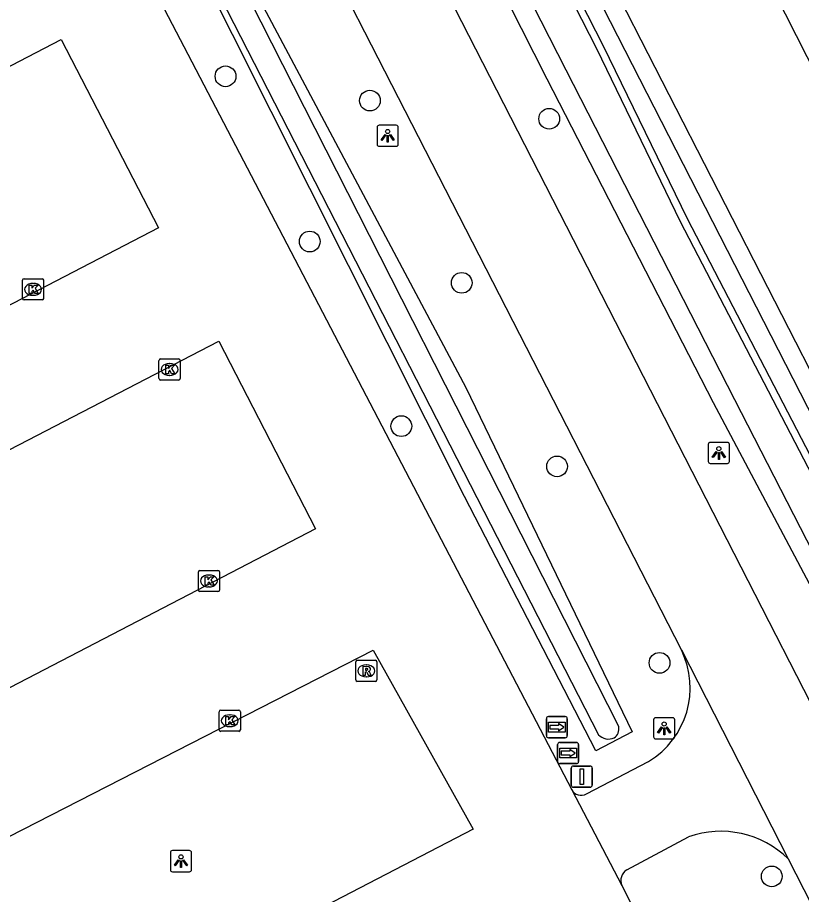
# Model space of a CAD drawing. Extents: x 158838 to 160074, y 386376 to 387776.
# Drawn here: x 159410.26 to 159447.27, y 387239.81 to 387281.19 of the extents above; entities that cross this region are included whole.
import ezdxf

# ---------------------------------------------------------------- set-up
doc = ezdxf.new("R2010")
doc.units = 0
for name, color, linetype in [('IMGEO_Berm_groen', 7, 'Continuous'), ('IMGEO_Boom', 7, 'Continuous'), ('IMGEO_Fietspad_gesloten', 7, 'Continuous'), ('IMGEO_Groenvoorziening', 7, 'Continuous'), ('IMGEO_Hek', 7, 'Continuous'), ('IMGEO_Kolk', 7, 'Continuous'), ('IMGEO_Lichtpunt', 7, 'Continuous'), ('IMGEO_Rijbaan_lokaal_open', 7, 'Continuous'), ('IMGEO_Rioolput', 7, 'Continuous'), ('IMGEO_Verkeersbordpaal', 7, 'Continuous'), ('IMGEO_Voetpad_open', 7, 'Continuous'), ('IMGEO_Waterloop', 7, 'Continuous'), ('IMGEO_Wegwijzer', 7, 'Continuous')]:
    doc.layers.add(name, color=color, linetype=linetype)

msp = doc.modelspace()

# ---------------------------------------------------------------- linework, layer by layer
at = {"layer": 'IMGEO_Berm_groen'}
msp.add_lwpolyline([(159431.417, 387263.734), (159439.272, 387247.479), (159437.567, 387246.592), (159431.355, 387258.592), (159418.581, 387284.034), (159420.16, 387284.911), (159431.417, 387263.734)], dxfattribs=at)
at = {"layer": 'IMGEO_Boom'}
for centre in [(159420.078, 387278.414), (159426.893, 387277.267), (159435.359, 387276.41), (159424.054, 387270.618), (159431.229, 387268.669), (159428.377, 387261.907), (159435.731, 387260.008), (159440.568, 387250.736), (159445.868, 387240.662)]:
    msp.add_circle(centre, 0.489, dxfattribs=at)
at = {"layer": 'IMGEO_Fietspad_gesloten'}
for points in [[(159449.038, 387246.263), (159428.282, 387286.772), (159391.016, 387359.944), (159390.825, 387360.319)], [(159441.599, 387251.348), (159421.237, 387291.071)], [(159441.599, 387251.348), (159446.639, 387241.488)], [(159446.639, 387241.488), (159449.221, 387236.448)]]:
    msp.add_lwpolyline(points, dxfattribs=at)
at = {"layer": 'IMGEO_Groenvoorziening'}
for points in [[(159411.527, 387331.456), (159437.914, 387279.86), (159441.878, 387271.707), (159454.786, 387246.857), (159453.552, 387246.261), (159452.32, 387245.665), (159443.123, 387263.009), (159435.259, 387278.276), (159393.338, 387360.98), (159393.275, 387361.531), (159393.684, 387362.075), (159394.563, 387362.556), (159395.357, 387362.635), (159395.833, 387362.248), (159397.357, 387359.275), (159407.508, 387339.473), (159411.527, 387331.456)], [(159456.655, 387247.04), (159411.43, 387335.294)], [(159455.847, 387246.624), (159410.654, 387334.916)], [(159420.921, 387331.715), (159462.362, 387250.137)]]:
    msp.add_lwpolyline(points, dxfattribs=at)
at = {"layer": 'IMGEO_Hek'}
msp.add_lwpolyline([(159455.847, 387246.624), (159410.654, 387334.916)], dxfattribs=at)
at = {"layer": 'IMGEO_Kolk'}
for p, q in [((159410.49, 387267.935), (159410.49, 387268.787)), ((159410.565, 387268.861), (159411.417, 387268.861)), ((159410.978, 387268.641), (159411.003, 387268.641)), ((159411.491, 387268.787), (159411.491, 387267.935)), ((159411.417, 387267.861), (159410.565, 387267.861)), ((159411.001, 387268.081), (159410.976, 387268.081)), ((159416.936, 387264.154), (159416.936, 387265.006)), ((159417.011, 387265.08), (159417.863, 387265.08)), ((159417.937, 387265.006), (159417.937, 387264.154)), ((159417.424, 387264.86), (159417.449, 387264.86)), ((159417.863, 387264.08), (159417.011, 387264.08)), ((159417.447, 387264.3), (159417.422, 387264.3)), ((159418.794, 387254.174), (159418.794, 387255.026)), ((159418.869, 387255.1), (159419.721, 387255.1)), ((159419.795, 387255.026), (159419.795, 387254.174)), ((159419.282, 387254.88), (159419.307, 387254.88)), ((159419.305, 387254.32), (159419.28, 387254.32)), ((159419.721, 387254.1), (159418.869, 387254.1)), ((159419.777, 387247.58), (159419.777, 387248.432)), ((159419.852, 387248.506), (159420.704, 387248.506)), ((159420.778, 387248.432), (159420.778, 387247.58)), ((159420.265, 387248.286), (159420.29, 387248.286)), ((159420.288, 387247.726), (159420.263, 387247.726)), ((159420.704, 387247.506), (159419.852, 387247.506))]:
    msp.add_line(p, q, dxfattribs=at)
for points in [[(159410.49, 387267.935), (159410.49, 387268.787)], [(159410.565, 387268.861), (159411.417, 387268.861)], [(159411.491, 387268.787), (159411.491, 387267.935)], [(159410.811, 387268.561), (159410.934, 387268.561), (159410.934, 387268.41), (159411.064, 387268.561), (159411.228, 387268.561), (159411.082, 387268.41), (159411.235, 387268.161), (159411.083, 387268.161), (159410.998, 387268.325), (159410.934, 387268.258), (159410.934, 387268.161), (159410.811, 387268.161), (159410.811, 387268.561)], [(159411.417, 387267.861), (159410.565, 387267.861)], [(159416.936, 387264.154), (159416.936, 387265.006)], [(159417.011, 387265.08), (159417.863, 387265.08)], [(159417.937, 387265.006), (159417.937, 387264.154)], [(159417.257, 387264.78), (159417.38, 387264.78), (159417.38, 387264.629), (159417.51, 387264.78), (159417.674, 387264.78), (159417.528, 387264.629), (159417.681, 387264.38), (159417.529, 387264.38), (159417.444, 387264.544), (159417.38, 387264.477), (159417.38, 387264.38), (159417.257, 387264.38), (159417.257, 387264.78)], [(159417.863, 387264.08), (159417.011, 387264.08)], [(159418.794, 387254.174), (159418.794, 387255.026)], [(159418.869, 387255.1), (159419.721, 387255.1)], [(159419.795, 387255.026), (159419.795, 387254.174)], [(159419.115, 387254.8), (159419.238, 387254.8), (159419.238, 387254.649), (159419.368, 387254.8), (159419.532, 387254.8), (159419.386, 387254.649), (159419.539, 387254.4), (159419.387, 387254.4), (159419.302, 387254.564), (159419.238, 387254.497), (159419.238, 387254.4), (159419.115, 387254.4), (159419.115, 387254.8)], [(159419.721, 387254.1), (159418.869, 387254.1)], [(159419.777, 387247.58), (159419.777, 387248.432)], [(159419.852, 387248.506), (159420.704, 387248.506)], [(159420.778, 387248.432), (159420.778, 387247.58)], [(159420.098, 387248.206), (159420.221, 387248.206), (159420.221, 387248.055), (159420.351, 387248.206), (159420.515, 387248.206), (159420.369, 387248.055), (159420.522, 387247.806), (159420.37, 387247.806), (159420.285, 387247.97), (159420.221, 387247.903), (159420.221, 387247.806), (159420.098, 387247.806), (159420.098, 387248.206)], [(159420.704, 387247.506), (159419.852, 387247.506)]]:
    msp.add_lwpolyline(points, dxfattribs=at)
for centre, start, end in [((159410.567, 387268.785), 91.552, 178.448), ((159410.567, 387268.785), 91.552, 178.448), ((159411.415, 387268.785), 1.552, 88.448), ((159411.415, 387268.785), 1.552, 88.448), ((159410.567, 387267.937), 181.552, 268.448), ((159410.567, 387267.937), 181.552, 268.448), ((159411.415, 387267.937), 271.552, 358.448), ((159411.415, 387267.937), 271.552, 358.448), ((159417.013, 387265.004), 91.552, 178.448), ((159417.013, 387265.004), 91.552, 178.448), ((159417.861, 387265.004), 1.552, 88.448), ((159417.861, 387265.004), 1.552, 88.448), ((159417.013, 387264.156), 181.552, 268.448), ((159417.013, 387264.156), 181.552, 268.448), ((159417.861, 387264.156), 271.552, 358.448), ((159417.861, 387264.156), 271.552, 358.448), ((159418.871, 387255.024), 91.552, 178.448), ((159418.871, 387255.024), 91.552, 178.448), ((159419.719, 387255.024), 1.552, 88.448), ((159419.719, 387255.024), 1.552, 88.448), ((159418.871, 387254.176), 181.552, 268.448), ((159418.871, 387254.176), 181.552, 268.448), ((159419.719, 387254.176), 271.552, 358.448), ((159419.719, 387254.176), 271.552, 358.448), ((159419.854, 387248.43), 91.552, 178.448), ((159419.854, 387248.43), 91.552, 178.448), ((159420.702, 387248.43), 1.552, 88.448), ((159420.702, 387248.43), 1.552, 88.448), ((159419.854, 387247.582), 181.552, 268.448), ((159419.854, 387247.582), 181.552, 268.448), ((159420.702, 387247.582), 271.552, 358.448), ((159420.702, 387247.582), 271.552, 358.448)]:
    msp.add_arc(centre, 0.0765, start, end, dxfattribs=at)
for centre, major_axis, ratio, start_param, end_param in [((159410.977, 387268.361), (-0.387, 0.002), 0.722429, 4.712389, 7.853982), ((159411.002, 387268.361), (-0.39, 0.002), 0.717154, 1.570796, 4.712389), ((159417.423, 387264.58), (-0.387, 0.002), 0.722429, 4.712389, 7.853982), ((159417.448, 387264.58), (-0.39, 0.002), 0.717154, 1.570796, 4.712389), ((159419.281, 387254.6), (-0.387, 0.002), 0.722429, 4.712389, 7.853982), ((159419.306, 387254.6), (-0.39, 0.002), 0.717154, 1.570796, 4.712389), ((159420.264, 387248.006), (-0.387, 0.002), 0.722429, 4.712389, 7.853982), ((159420.289, 387248.006), (-0.39, 0.002), 0.717154, 1.570796, 4.712389)]:
    msp.add_ellipse(centre, major_axis=major_axis, ratio=ratio, start_param=start_param, end_param=end_param, dxfattribs=at)
at = {"layer": 'IMGEO_Lichtpunt'}
for p, q in [((159428.137, 387276.107), (159427.329, 387276.107)), ((159428.137, 387276.107), (159427.329, 387276.107)), ((159427.235, 387276.012), (159427.235, 387275.205)), ((159427.235, 387276.012), (159427.235, 387275.205)), ((159428.231, 387275.205), (159428.231, 387276.012)), ((159428.231, 387275.205), (159428.231, 387276.012)), ((159427.329, 387275.111), (159428.137, 387275.111)), ((159427.329, 387275.111), (159428.137, 387275.111)), ((159442.869, 387261.046), (159442.869, 387260.239)), ((159442.869, 387261.046), (159442.869, 387260.239)), ((159443.771, 387261.141), (159442.963, 387261.141)), ((159443.771, 387261.141), (159442.963, 387261.141)), ((159443.865, 387260.239), (159443.865, 387261.046)), ((159443.865, 387260.239), (159443.865, 387261.046)), ((159442.963, 387260.145), (159443.771, 387260.145)), ((159442.963, 387260.145), (159443.771, 387260.145)), ((159440.288, 387248.051), (159440.288, 387247.244)), ((159440.288, 387248.051), (159440.288, 387247.244)), ((159441.19, 387248.146), (159440.382, 387248.146)), ((159441.19, 387248.146), (159440.382, 387248.146)), ((159441.284, 387247.244), (159441.284, 387248.051)), ((159441.284, 387247.244), (159441.284, 387248.051)), ((159440.382, 387247.15), (159441.19, 387247.15)), ((159440.382, 387247.15), (159441.19, 387247.15)), ((159417.474, 387241.783), (159417.474, 387240.976)), ((159417.474, 387241.783), (159417.474, 387240.976)), ((159418.376, 387241.878), (159417.568, 387241.878)), ((159418.376, 387241.878), (159417.568, 387241.878)), ((159418.47, 387240.976), (159418.47, 387241.783)), ((159418.47, 387240.976), (159418.47, 387241.783)), ((159417.568, 387240.882), (159418.376, 387240.882)), ((159417.568, 387240.882), (159418.376, 387240.882))]:
    msp.add_line(p, q, dxfattribs=at)
for points in [[(159427.609, 387275.676), (159427.648, 387275.648), (159427.46, 387275.386), (159427.422, 387275.413), (159427.609, 387275.676)], [(159427.821, 387275.648), (159427.859, 387275.675), (159428.046, 387275.413), (159428.007, 387275.385), (159427.821, 387275.648)], [(159427.711, 387275.628), (159427.758, 387275.628), (159427.758, 387275.306), (159427.711, 387275.306), (159427.711, 387275.628)], [(159443.243, 387260.71), (159443.282, 387260.682), (159443.094, 387260.42), (159443.056, 387260.447), (159443.243, 387260.71)], [(159443.345, 387260.662), (159443.392, 387260.662), (159443.392, 387260.34), (159443.345, 387260.34), (159443.345, 387260.662)], [(159443.455, 387260.682), (159443.493, 387260.709), (159443.68, 387260.447), (159443.641, 387260.419), (159443.455, 387260.682)], [(159440.662, 387247.715), (159440.701, 387247.687), (159440.513, 387247.425), (159440.475, 387247.452), (159440.662, 387247.715)], [(159440.764, 387247.667), (159440.811, 387247.667), (159440.811, 387247.345), (159440.764, 387247.345), (159440.764, 387247.667)], [(159440.874, 387247.687), (159440.912, 387247.714), (159441.099, 387247.452), (159441.06, 387247.424), (159440.874, 387247.687)], [(159417.848, 387241.447), (159417.887, 387241.419), (159417.699, 387241.157), (159417.661, 387241.184), (159417.848, 387241.447)], [(159417.95, 387241.399), (159417.997, 387241.399), (159417.997, 387241.077), (159417.95, 387241.077), (159417.95, 387241.399)], [(159418.06, 387241.419), (159418.098, 387241.446), (159418.285, 387241.184), (159418.246, 387241.156), (159418.06, 387241.419)]]:
    msp.add_lwpolyline(points, dxfattribs=at)
for centre in [(159427.734, 387275.81), (159443.368, 387260.844), (159440.787, 387247.849), (159417.973, 387241.581)]:
    msp.add_circle(centre, 0.0994, dxfattribs=at)
for centre, start, end in [((159427.329, 387276.012), 90, 180), ((159427.329, 387276.012), 90, 180), ((159428.137, 387276.012), 0, 90), ((159428.137, 387276.012), 0, 90), ((159427.329, 387275.205), 180, 270), ((159427.329, 387275.205), 180, 270), ((159428.137, 387275.205), 270, 0), ((159428.137, 387275.205), 270, 360), ((159442.963, 387261.046), 90, 180), ((159442.963, 387261.046), 90, 180), ((159443.771, 387261.046), 0, 90), ((159443.771, 387261.046), 0, 90), ((159442.963, 387260.239), 180, 270), ((159442.963, 387260.239), 180, 270), ((159443.771, 387260.239), 270, 0), ((159443.771, 387260.239), 270, 360), ((159440.382, 387248.051), 90, 180), ((159440.382, 387248.051), 90, 180), ((159441.19, 387248.051), 0, 90), ((159441.19, 387248.051), 0, 90), ((159440.382, 387247.244), 180, 270), ((159440.382, 387247.244), 180, 270), ((159441.19, 387247.244), 270, 0), ((159441.19, 387247.244), 270, 360), ((159417.568, 387241.783), 90, 180), ((159417.568, 387241.783), 90, 180), ((159418.376, 387241.783), 0, 90), ((159418.376, 387241.783), 0, 90), ((159417.568, 387240.976), 180, 270), ((159417.568, 387240.976), 180, 270), ((159418.376, 387240.976), 270, 0), ((159418.376, 387240.976), 270, 360)]:
    msp.add_arc(centre, 0.0946, start, end, dxfattribs=at)
at = {"layer": 'IMGEO_Rijbaan_lokaal_open'}
for points in [[(159415.869, 387284.119), (159436.423, 387244.744)], [(159364.714, 387255.407), (159412.32, 387280.149), (159416.916, 387271.264), (159369.306, 387246.56)], [(159372.099, 387241.24), (159419.765, 387265.917), (159424.33, 387257.055), (159376.676, 387232.325)], [(159379.443, 387226.987), (159427.044, 387251.329), (159431.773, 387242.886), (159384.001, 387218.116)], [(159436.423, 387244.744), (159438.783, 387240.224)], [(159438.783, 387240.224), (159441.01, 387235.841)]]:
    msp.add_lwpolyline(points, dxfattribs=at)
at = {"layer": 'IMGEO_Rioolput'}
for p, q in [((159426.3, 387250.859), (159427.152, 387250.859)), ((159426.225, 387249.933), (159426.225, 387250.785)), ((159426.713, 387250.639), (159426.738, 387250.639)), ((159427.226, 387250.785), (159427.226, 387249.933)), ((159426.736, 387250.079), (159426.711, 387250.079)), ((159427.152, 387249.859), (159426.3, 387249.859))]:
    msp.add_line(p, q, dxfattribs=at)
for points in [[(159426.3, 387250.859), (159427.152, 387250.859)], [(159426.225, 387249.933), (159426.225, 387250.785)], [(159426.814, 387250.557), (159426.562, 387250.559), (159426.562, 387250.159)], [(159426.74, 387250.478), (159426.686, 387250.478), (159426.686, 387250.397)], [(159427.226, 387250.785), (159427.226, 387249.933)], [(159426.562, 387250.159), (159426.686, 387250.159), (159426.686, 387250.321), (159426.697, 387250.321)], [(159426.686, 387250.397), (159426.738, 387250.397)], [(159426.744, 387250.292), (159426.815, 387250.159), (159426.955, 387250.159), (159426.89, 387250.285)], [(159427.152, 387249.859), (159426.3, 387249.859)]]:
    msp.add_lwpolyline(points, dxfattribs=at)
for centre, radius, start, end in [((159426.302, 387250.783), 0.0765, 91.552, 178.448), ((159426.302, 387250.783), 0.0765, 91.552, 178.448), ((159427.15, 387250.783), 0.0765, 1.552, 88.448), ((159427.15, 387250.783), 0.0765, 1.552, 88.448), ((159426.746, 387250.382), 0.0964, 77.0061, 93.1865), ((159426.76, 387250.439), 0.0378, 276.6634, 79.6772), ((159426.813, 387250.447), 0.109, 350.3612, 89.416), ((159426.811, 387250.447), 0.112, 277.5842, 350.9817), ((159426.696, 387250.268), 0.0533, 26.0293, 88.6989), ((159426.722, 387250.586), 0.19, 274.7715, 282.9687), ((159426.795, 387250.232), 0.108, 29.5134, 73.7905), ((159426.302, 387249.935), 0.0765, 181.552, 268.448), ((159426.302, 387249.935), 0.0765, 181.552, 268.448), ((159427.15, 387249.935), 0.0765, 271.552, 358.448), ((159427.15, 387249.935), 0.0765, 271.552, 358.448)]:
    msp.add_arc(centre, radius, start, end, dxfattribs=at)
for centre, major_axis, ratio, start_param, end_param in [((159426.712, 387250.359), (-0.387, 0.002), 0.722429, 4.712389, 7.853982), ((159426.737, 387250.359), (-0.39, 0.002), 0.717154, 1.570796, 4.712389)]:
    msp.add_ellipse(centre, major_axis=major_axis, ratio=ratio, start_param=start_param, end_param=end_param, dxfattribs=at)
at = {"layer": 'IMGEO_Verkeersbordpaal'}
for p, q in [((159436.503, 387245.869), (159437.293, 387245.869)), ((159437.293, 387245.869), (159436.503, 387245.869)), ((159436.403, 387244.969), (159436.403, 387245.769)), ((159436.403, 387245.769), (159436.403, 387244.969)), ((159437.393, 387245.769), (159437.393, 387244.969)), ((159437.393, 387244.969), (159437.393, 387245.769)), ((159437.293, 387244.869), (159436.503, 387244.869)), ((159436.503, 387244.869), (159437.293, 387244.869))]:
    msp.add_line(p, q, dxfattribs=at)
msp.add_lwpolyline([(159436.823, 387245.744), (159436.973, 387245.744), (159436.973, 387244.994), (159436.823, 387244.994), (159436.823, 387245.744)], dxfattribs=at)
for centre, start, end in [((159436.503, 387245.769), 90, 180), ((159436.503, 387245.769), 90, 180), ((159437.293, 387245.769), 0, 90), ((159437.293, 387245.769), 360, 90), ((159436.503, 387244.969), 180, 270), ((159436.503, 387244.969), 180, 270), ((159437.293, 387244.969), 270, 0), ((159437.293, 387244.969), 270, 0)]:
    msp.add_arc(centre, 0.1, start, end, dxfattribs=at)
at = {"layer": 'IMGEO_Voetpad_open'}
for points in [[(159437.114, 387244.553), (159440.054, 387246.082)], [(159439.024, 387240.968), (159441.938, 387242.525)]]:
    msp.add_lwpolyline(points, dxfattribs=at)
for centre, radius, start, end in [((159437.959, 387249.556), 4.057, 301.0877, 26.2099), ((159436.867, 387245.007), 0.516, 210.5789, 298.5183), ((159443.459, 387238.248), 4.54, 45.5403, 109.5803), ((159439.334, 387240.457), 0.598, 121.199, 202.9042)]:
    msp.add_arc(centre, radius, start, end, dxfattribs=at)
at = {"layer": 'IMGEO_Waterloop'}
for points in [[(159454.037, 387247.542), (159441.566, 387271.55), (159437.602, 387279.704), (159411.216, 387331.298), (159407.197, 387339.315), (159397.047, 387359.116), (159395.556, 387362.024), (159395.16, 387362.345), (159394.605, 387362.318), (159393.991, 387361.953), (159393.831, 387361.608), (159436.143, 387278.725), (159444.107, 387263.171), (159452.471, 387246.884)], [(159438.644, 387247.726), (159420.218, 387284.021)], [(159419.196, 387283.412), (159437.687, 387247.342)]]:
    msp.add_lwpolyline(points, dxfattribs=at)
for centre, radius, start, end in [((159438.129, 387247.623), 0.525, 304.6865, 11.3418), ((159438.172, 387247.828), 0.686, 225.0444, 291.9197)]:
    msp.add_arc(centre, radius, start, end, dxfattribs=at)
at = {"layer": 'IMGEO_Wegwijzer'}
for p, q in [((159435.225, 387247.303), (159435.225, 387248.103)), ((159435.225, 387248.103), (159435.225, 387247.303)), ((159435.325, 387248.203), (159436.115, 387248.203)), ((159436.115, 387248.203), (159435.325, 387248.203)), ((159436.215, 387248.103), (159436.215, 387247.303)), ((159436.215, 387247.303), (159436.215, 387248.103)), ((159436.115, 387247.203), (159435.325, 387247.203)), ((159435.325, 387247.203), (159436.115, 387247.203)), ((159435.755, 387246.081), (159435.755, 387246.881)), ((159435.755, 387246.881), (159435.755, 387246.081)), ((159435.855, 387246.981), (159436.645, 387246.981)), ((159436.645, 387246.981), (159435.855, 387246.981)), ((159436.745, 387246.881), (159436.745, 387246.081)), ((159436.745, 387246.081), (159436.745, 387246.881)), ((159436.645, 387245.981), (159435.855, 387245.981)), ((159435.855, 387245.981), (159436.645, 387245.981))]:
    msp.add_line(p, q, dxfattribs=at)
for points in [[(159435.326, 387247.935), (159436.114, 387247.935), (159436.114, 387247.471), (159435.326, 387247.471), (159435.326, 387247.935)], [(159435.391, 387247.787), (159435.391, 387247.703), (159435.391, 387247.619), (159435.802, 387247.619), (159435.802, 387247.536), (159436.049, 387247.703), (159435.802, 387247.87), (159435.802, 387247.787), (159435.391, 387247.787)], [(159435.856, 387246.713), (159436.644, 387246.713), (159436.644, 387246.249), (159435.856, 387246.249), (159435.856, 387246.713)], [(159435.921, 387246.565), (159435.921, 387246.481), (159435.921, 387246.397), (159436.332, 387246.397), (159436.332, 387246.314), (159436.579, 387246.481), (159436.332, 387246.648), (159436.332, 387246.565), (159435.921, 387246.565)]]:
    msp.add_lwpolyline(points, dxfattribs=at)
for centre, start, end in [((159435.325, 387248.103), 90, 180), ((159435.325, 387248.103), 90, 180), ((159436.115, 387248.103), 0, 90), ((159436.115, 387248.103), 360, 90), ((159435.325, 387247.303), 180, 270), ((159435.325, 387247.303), 180, 270), ((159436.115, 387247.303), 270, 0), ((159436.115, 387247.303), 270, 0), ((159435.855, 387246.881), 90, 180), ((159435.855, 387246.881), 90, 180), ((159436.645, 387246.881), 0, 90), ((159436.645, 387246.881), 360, 90), ((159435.855, 387246.081), 180, 270), ((159435.855, 387246.081), 180, 270), ((159436.645, 387246.081), 270, 0), ((159436.645, 387246.081), 270, 0)]:
    msp.add_arc(centre, 0.1, start, end, dxfattribs=at)

doc.saveas('drawing.dxf')
